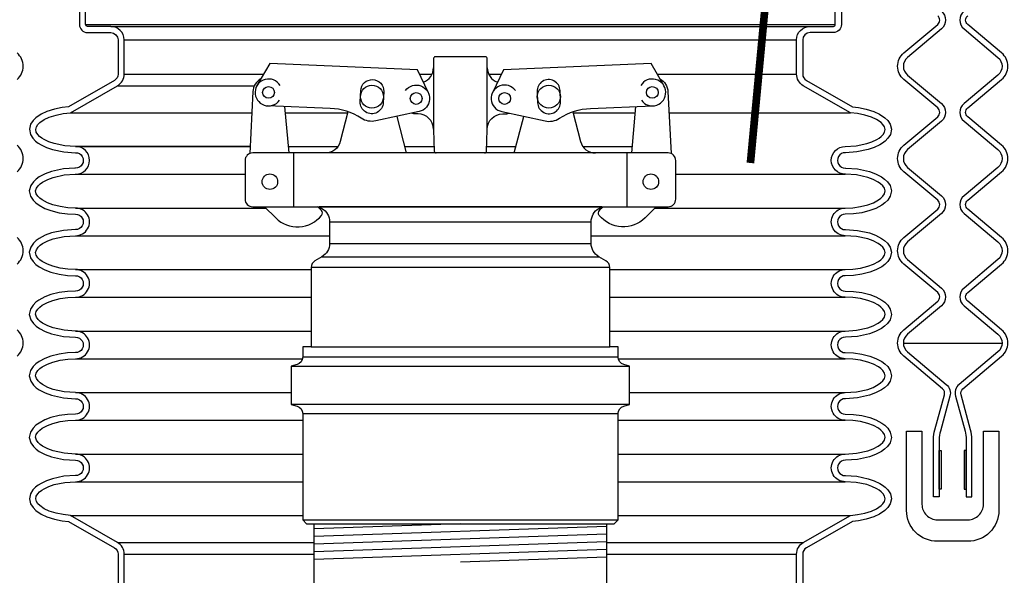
# Model space of a CAD drawing. Extents: x -169 to 6736, y -208 to 3022.
# Tile 569 of 656: x 6158 to 6174, y 971 to 980. Entities that reach past the tile are written whole.
import ezdxf

# ---------------------------------------------------------------- set-up
doc = ezdxf.new("R2010")
doc.units = 0
doc.header["$MEASUREMENT"] = 0
doc.header["$PDSIZE"] = 1
doc.layers.get('DEFPOINTS').update_dxf_attribs({"linetype": 'CONTINUOUS'})
for name, color, linetype in [('ADAPTOR', 3, 'CONTINUOUS'), ('DIM', 3, 'CONTINUOUS'), ('FILL-CAP', 1, 'CONTINUOUS'), ('FRP-SUMP', 2, 'CONTINUOUS'), ('GALV-4-PIPE', 4, 'CONTINUOUS'), ('MULTI-PORT-MANHOLE', 2, 'CONTINUOUS'), ('MULTI-PORT-SHROUD', 1, 'CONTINUOUS'), ('MULTI-PORT-SPILL-BUCKET', 1, 'CONTINUOUS'), ('MULTI-PORT-SPILL-BUCKET-SHROUD', 1, 'CONTINUOUS')]:
    doc.layers.add(name, color=color, linetype=linetype)
doc.styles.add('SIMPLEX', font='simplex')
doc.dimstyles.new('DIM64', dxfattribs={"dimscale": 64, "dimtxt": 0.09375, "dimasz": 0.09375, "dimexe": 0.0625, "dimexo": 0.0625, "dimgap": 0.046875, "dimtad": 1, "dimdec": 4, "dimzin": 3, "dimdsep": 46, "dimlunit": 4, "dimtxsty": 'SIMPLEX', "dimcen": 0, "dimclrd": 256, "dimclre": 256, "dimclrt": 256, "dimadec": 0, "dimazin": 0, "dimtfac": 1, "dimtdec": 4, "dimtmove": 0, "dimatfit": 3, "dimfxl": 1, "dimfrac": 2, "dimtolj": 1, "dimtzin": 0, "dimarcsym": 0})

# ---------------------------------------------------------------- blocks, each defined once
blk = doc.blocks.new('*D61')
at = {"layer": 'DEFPOINTS', "color": 0, "transparency": 16777216}
for p in [(6443.911, 978.296), (5827.154, 978.015), (5827.154, 700.523)]:
    blk.add_point(p, dxfattribs=at)
at = {"layer": 'DIM', "lineweight": -2, "transparency": 16777216}
for p, q in [((6443.911, 974.296), (6443.911, 696.523)), ((5827.154, 974.015), (5827.154, 696.523)), ((6437.911, 700.523), (5833.154, 700.523))]:
    blk.add_line(p, q, dxfattribs=at)
at = {"layer": 'DIM', "transparency": 16777216}
for points in [[(5833.154, 701.523), (5833.154, 699.523), (5827.154, 700.523)], [(6437.911, 701.523), (6437.911, 699.523), (6443.911, 700.523)]]:
    blk.add_solid(points, dxfattribs=at)
at = {"layer": 'DIM', "transparency": 16777216, "insert": (6135.532, 708.095), "char_height": 6, "attachment_point": 5, "style": 'SIMPLEX'}
blk.add_mtext('\\A1;51\'-4 3/4" (F.V. TANK SLAB)', dxfattribs=at)

msp = doc.modelspace()

# ---------------------------------------------------------------- linework, layer by layer
at = {"layer": 'ADAPTOR', "color": 7}
for p, q in [((6163.03539, 976.74487), (6167.28539, 976.74487)), ((6163.03539, 976.393), (6167.28593, 976.393)), ((6162.90979, 976.17677), (6167.41099, 976.17677)), ((6167.58668, 976.00217), (6162.73411, 976.00217)), ((6162.73411, 974.71031), (6167.58667, 974.71031)), ((6167.72289, 974.54418), (6162.59736, 974.54418)), ((6162.41039, 974.39781), (6167.91039, 974.39781)), ((6167.91039, 973.77281), (6162.41039, 973.77281)), ((6167.72343, 973.62231), (6162.59789, 973.62231)), ((6162.598, 971.89761), (6167.723, 971.89761))]:
    msp.add_line(p, q, dxfattribs=at)
at = {"layer": 'ADAPTOR', "linetype": 'Continuous'}
msp.add_lwpolyline([(6167.45769, 976.98881), (6162.86309, 976.98881), (6162.9108, 976.96114, -0.26744182), (6163.03539, 976.74487), (6163.03539, 976.39263, -0.26792575), (6162.91041, 976.17613), (6162.7966, 976.11041, 0.26792575), (6162.73411, 976.00217), (6162.73411, 974.71031), (6162.59789, 974.71031), (6162.59789, 974.54413, -0.33900864), (6162.50544, 974.42344), (6162.41039, 974.39781), (6162.41039, 973.77281), (6162.50544, 973.74718, -0.33899174), (6162.59789, 973.6265), (6162.598, 971.89761), (6162.6605, 971.83511), (6167.66029, 971.83511), (6167.72279, 971.89761), (6167.72289, 973.6265, -0.33899174), (6167.81535, 973.74718), (6167.91039, 973.77281), (6167.91039, 974.39781), (6167.81535, 974.42344, -0.33900864), (6167.72289, 974.54413), (6167.72289, 974.71031), (6167.58667, 974.71031), (6167.58667, 976.00217, 0.26792575), (6167.52418, 976.11041), (6167.41037, 976.17613, -0.26792575), (6167.28539, 976.39263), (6167.28539, 976.74487, -0.26744182), (6167.40998, 976.96114), (6167.45769, 976.98881)], format="xyb", dxfattribs=at)
at = {"layer": 'FILL-CAP', "linetype": 'Continuous'}
for p, q in [((6162.37534, 977.86381), (6162.30946, 978.61793)), ((6167.94545, 977.86381), (6168.01133, 978.61793)), ((6164.72289, 978.24931), (6164.72289, 978.23881))]:
    msp.add_line(p, q, dxfattribs=at)
at = {"layer": 'FILL-CAP', "color": 2, "linetype": 'Continuous'}
for p, q in [((6164.28493, 977.86457), (6164.1322, 978.45874)), ((6166.03586, 977.86457), (6166.18859, 978.45874)), ((6162.45289, 976.98881), (6162.45289, 977.86381)), ((6167.86789, 976.98881), (6167.86789, 977.86381))]:
    msp.add_line(p, q, dxfattribs=at)
at = {"layer": 'FILL-CAP', "linetype": 'Continuous'}
for points in [[(6165.55462, 977.86381, 0.40402622), (6165.58585, 977.89397), (6165.59789, 978.23881), (6165.59789, 978.24931), (6165.59789, 979.39506, 0.41421356), (6165.56664, 979.42631), (6164.75414, 979.42631, 0.41421356), (6164.72289, 979.39506), (6164.72289, 978.23881), (6164.73494, 977.89397, 0.40402622), (6164.76617, 977.86381)], [(6161.91864, 979.06988, 0.2587825), (6161.78862, 978.86016), (6161.73767, 977.85434)], [(6168.40214, 979.06988, -0.2587825), (6168.53216, 978.86016), (6168.58311, 977.85434)], [(6164.26627, 978.87964, -1.44499019), (6164.48797, 978.53552), (6163.78555, 978.38393, -0.19970767), (6163.54982, 978.42723, 0.13452379), (6163.04624, 978.58769), (6162.03362, 978.62926)], [(6166.05452, 978.87964, 1.44499019), (6165.83282, 978.53552), (6166.53523, 978.38393, 0.19970767), (6166.77096, 978.42723, -0.13452379), (6167.27455, 978.58769), (6168.28717, 978.62926)]]:
    msp.add_lwpolyline(points, format="xyb", dxfattribs=at)
for points in [[(6164.63931, 978.84341), (6164.46104, 979.2177), (6162.06181, 979.31618), (6161.85347, 978.95775)], [(6168.46732, 978.95775), (6168.25897, 979.31618), (6165.85974, 979.2177), (6165.68147, 978.84341)]]:
    msp.add_lwpolyline(points, dxfattribs=at)
for points in [[(6163.53977, 978.87645, -1), (6163.91446, 978.86107), (6163.90708, 978.68122, -1.00000015), (6163.53239, 978.6966)], [(6166.78101, 978.87645, 1), (6166.40633, 978.86107), (6166.41371, 978.68122, 1.00000015), (6166.78839, 978.6966)], [(6168.53539, 976.98881, 0.41421356), (6168.66039, 977.11381), (6168.66039, 977.73881, 0.41421356), (6168.53539, 977.86381), (6161.78539, 977.86381, 0.41421356), (6161.66039, 977.73881), (6161.66039, 977.11381, 0.41421356), (6161.78539, 976.98881)]]:
    msp.add_lwpolyline(points, format="xyb", close=True, dxfattribs=at)
at = {"layer": 'FILL-CAP', "color": 2, "linetype": 'Continuous'}
for points in [[(6163.33277, 978.53337), (6163.20893, 978.05157, -0.34229985), (6162.9668, 977.86381)], [(6164.72289, 978.24931, 0.41421356), (6164.47289, 978.49931), (6164.44189, 978.49931, -0.08282474), (6164.36963, 978.50998)], [(6165.59789, 978.24931, -0.41421356), (6165.84789, 978.49931), (6165.87889, 978.49931, 0.08282474), (6165.95115, 978.50998)], [(6166.98801, 978.53337), (6167.11186, 978.05157, 0.34229985), (6167.35399, 977.86381)], [(6161.97756, 976.98881), (6162.16042, 976.80669, 0.44640039), (6162.90369, 976.84861, 0.36107386), (6162.90223, 976.92845, 0.04329968), (6162.84036, 976.98881)], [(6168.34322, 976.98881), (6168.16037, 976.80669, -0.44640039), (6167.4171, 976.84861, -0.36107386), (6167.41855, 976.92845, -0.04329968), (6167.48043, 976.98881)]]:
    msp.add_lwpolyline(points, format="xyb", dxfattribs=at)
at = {"layer": 'FILL-CAP', "color": 1, "linetype": 'Continuous'}
for centre, radius in [((6162.04259, 978.84782), 0.0955), ((6163.72343, 978.77883), 0.1875), ((6166.59736, 978.77883), 0.1875), ((6168.2782, 978.84782), 0.0955), ((6164.44189, 978.74931), 0.0955), ((6165.87889, 978.74931), 0.096), ((6162.06489, 977.39581), 0.126), ((6168.25589, 977.39581), 0.126)]:
    msp.add_circle(centre, radius, dxfattribs=at)
at = {"layer": 'FILL-CAP', "color": 2, "linetype": 'Continuous'}
for centre, start, end in [((6164.47289, 979.24931), 289.892293, 0), ((6165.84789, 979.24931), 180, 250.107707)]:
    msp.add_arc(centre, 0.25, start, end, dxfattribs=at)
at = {"layer": 'FILL-CAP', "linetype": 'Continuous'}
for centre, start, end in [((6162.04266, 978.84782), 31.207476, 324.090131), ((6168.27812, 978.84782), 215.909869, 148.792524)]:
    msp.add_arc(centre, 0.2188, start, end, dxfattribs=at)
at = {"layer": 'FRP-SUMP'}
msp.add_lwpolyline([(6172.66039, 973.34109), (6172.66039, 972.15031, 0.41588828), (6172.91182, 971.90032, -0.00101043), (6173.16039, 971.90124, -0.00101043), (6173.40896, 971.90032, 0.41588828), (6173.66039, 972.15031), (6173.66039, 973.34109), (6173.91012, 973.34109), (6173.91012, 972.05054, -0.41546764), (6173.40798, 971.55055, 0.00103576), (6173.16039, 971.55109, 0.00103576), (6172.9128, 971.55055, -0.41546764), (6172.41067, 972.05054), (6172.41067, 973.34109)], format="xyb", close=True, dxfattribs=at)
at = {"layer": 'GALV-4-PIPE', "color": 7}
for p, q in [((6165.16039, 971.83511), (6162.78539, 971.75511)), ((6167.53539, 971.79003), (6162.78539, 971.63004)), ((6167.53539, 971.66496), (6162.78539, 971.50497)), ((6167.53539, 971.53989), (6162.78539, 971.3799)), ((6167.53539, 971.41482), (6162.78539, 971.25483)), ((6167.53539, 971.28975), (6165.16039, 971.20975))]:
    msp.add_line(p, q, dxfattribs=at)
at = {"layer": 'GALV-4-PIPE', "linetype": 'Continuous'}
msp.add_lwpolyline([(6162.78539, 969.48473), (6162.78539, 971.83511), (6167.53539, 971.83511), (6167.53539, 969.48473, -0.41421356), (6167.48852, 969.43786), (6162.83227, 969.43786, -0.41421356)], format="xyb", close=True, dxfattribs=at)
at = {"layer": 'MULTI-PORT-MANHOLE', "color": 7, "linetype": 'Continuous'}
msp.add_line((6173.96224, 974.76471), (6172.35855, 974.76471), dxfattribs=at)
at = {"layer": 'MULTI-PORT-SHROUD', "color": 1, "linetype": 'Continuous'}
for points in [[(6172.97678, 980.16718, -0.46630905), (6172.97678, 979.87992), (6172.42532, 979.41718, 0.46630905), (6172.42532, 979.12992), (6172.97678, 978.66718, -0.46630905), (6172.97678, 978.37992), (6172.42532, 977.91718, 0.46630905), (6172.42532, 977.62992), (6172.97678, 977.16718, -0.46630905), (6172.97678, 976.87992), (6172.42532, 976.41718, 0.46630905), (6172.42532, 976.12992), (6172.97678, 975.66718, -0.46630905), (6172.97678, 975.37992), (6172.42532, 974.91718, 0.46630785), (6172.42532, 974.62992), (6173.05578, 974.10089, -0.29327778), (6173.11604, 973.90753), (6172.95955, 973.33865)], [(6173.344, 980.16718, 0.46630905), (6173.344, 979.87992), (6173.89547, 979.41718, -0.46630905), (6173.89547, 979.12992), (6173.344, 978.66718, 0.46630905), (6173.344, 978.37992), (6173.89547, 977.91718, -0.46630905), (6173.89547, 977.62992), (6173.344, 977.16718, 0.46630905), (6173.344, 976.87992), (6173.89547, 976.41718, -0.46630905), (6173.89547, 976.12992), (6173.344, 975.66718, 0.46630905), (6173.344, 975.37992), (6173.89547, 974.91718, -0.46630785), (6173.89547, 974.62992), (6173.26501, 974.10089, 0.29327778), (6173.20474, 973.90753), (6173.36123, 973.33865)], [(6172.95955, 973.33865, 0.06721269), (6172.94164, 973.20603), (6172.94164, 972.27355), (6172.84789, 972.27355), (6172.84789, 973.20603, -0.06721269), (6172.86916, 973.36351), (6173.02565, 973.9324, 0.29327737), (6172.99552, 974.02908), (6172.36506, 974.5581, -0.46630694), (6172.36506, 974.989), (6172.91652, 975.45173, 0.46630723), (6172.91652, 975.59537), (6172.36506, 976.0581, -0.46630723), (6172.36506, 976.489), (6172.91652, 976.95173, 0.46630723), (6172.91652, 977.09537), (6172.36506, 977.5581, -0.46630723), (6172.36506, 977.989), (6172.91652, 978.45173, 0.46630723), (6172.91652, 978.59537), (6172.36506, 979.0581, -0.46630723), (6172.36506, 979.489), (6172.91652, 979.95173, 0.46630723), (6172.91652, 980.09537)], [(6173.36123, 973.33865, -0.06721269), (6173.37914, 973.20603), (6173.37914, 972.27355), (6173.47289, 972.27355), (6173.47289, 973.20603, 0.06721269), (6173.45163, 973.36351), (6173.29514, 973.9324, -0.29327737), (6173.32527, 974.02908), (6173.95573, 974.5581, 0.46630694), (6173.95573, 974.989), (6173.40427, 975.45173, -0.46630723), (6173.40427, 975.59537), (6173.95573, 976.0581, 0.46630723), (6173.95573, 976.489), (6173.40427, 976.95173, -0.46630723), (6173.40427, 977.09537), (6173.95573, 977.5581, 0.46630723), (6173.95573, 977.989), (6173.40427, 978.45173, -0.46630723), (6173.40427, 978.59537), (6173.95573, 979.0581, 0.46630723), (6173.95573, 979.489), (6173.40427, 979.95173, -0.46630723), (6173.40427, 980.09537)], [(6157.95573, 979.0581, 0.46630723), (6157.95573, 979.489)], [(6157.95573, 977.5581, 0.46630723), (6157.95573, 977.989)], [(6157.95573, 976.0581, 0.46630723), (6157.95573, 976.489)], [(6157.95573, 974.5581, 0.46630694), (6157.95573, 974.989)]]:
    msp.add_lwpolyline(points, format="xyb", dxfattribs=at)
at = {"layer": 'MULTI-PORT-SHROUD', "color": 7, "linetype": 'Continuous'}
for points in [[(6172.94164, 972.39855), (6172.94164, 973.02355), (6172.97164, 973.02355), (6172.97164, 972.39855)], [(6173.37914, 972.39855), (6173.37914, 973.02355), (6173.34914, 973.02355), (6173.34914, 972.39855)]]:
    msp.add_lwpolyline(points, close=True, dxfattribs=at)
at = {"layer": 'MULTI-PORT-SPILL-BUCKET', "color": 7, "const_width": 0.125}
msp.add_lwpolyline([(6170.19971, 981.1855), (6169.87331, 977.70075)], dxfattribs=at)
at = {"layer": 'MULTI-PORT-SPILL-BUCKET-SHROUD', "color": 7, "linetype": 'Continuous'}
for p, q in [((6159.06852, 979.95254), (6171.25227, 979.95254)), ((6159.47914, 979.92129), (6170.84164, 979.92129)), ((6159.69789, 979.70254), (6170.62289, 979.70254)), ((6159.69789, 979.1454), (6161.96255, 979.1454)), ((6164.49548, 979.1454), (6164.70028, 979.1454)), ((6165.62051, 979.1454), (6165.82531, 979.1454)), ((6168.35824, 979.1454), (6170.62289, 979.1454)), ((6159.58811, 978.95572), (6161.81235, 978.95572)), ((6158.82179, 978.5155), (6161.77116, 978.5155)), ((6162.31841, 978.5155), (6163.32818, 978.5155)), ((6166.9926, 978.5155), (6168.00238, 978.5155)), ((6168.54962, 978.5155), (6171.499, 978.5155)), ((6158.90793, 977.96816), (6161.74344, 977.96816)), ((6161.74344, 977.96816), (6158.90793, 977.96816)), ((6162.36622, 977.96816), (6163.16999, 977.96816)), ((6164.2583, 977.96816), (6164.73234, 977.96816)), ((6165.58844, 977.96816), (6166.06249, 977.96816)), ((6167.15079, 977.96816), (6167.95456, 977.96816)), ((6158.90793, 977.51816), (6161.66039, 977.51816)), ((6168.66039, 977.51816), (6171.41285, 977.51816)), ((6158.90792, 976.96816), (6161.99829, 976.96816)), ((6162.864, 976.96816), (6162.8987, 976.96816)), ((6167.42209, 976.96816), (6167.45679, 976.96816)), ((6168.32249, 976.96816), (6171.41286, 976.96816)), ((6158.90792, 976.51816), (6163.03539, 976.51816)), ((6167.28539, 976.51816), (6171.41286, 976.51816)), ((6158.90792, 975.96816), (6162.73411, 975.96816)), ((6167.58667, 975.96816), (6171.41287, 975.96816)), ((6158.90792, 975.51816), (6162.73411, 975.51816)), ((6167.58667, 975.51816), (6171.41287, 975.51816)), ((6158.90792, 974.96816), (6162.73411, 974.96816)), ((6167.58667, 974.96816), (6171.41287, 974.96816)), ((6158.90792, 974.51816), (6162.59517, 974.51816)), ((6167.72562, 974.51816), (6171.41287, 974.51816)), ((6158.90792, 973.96816), (6162.41039, 973.96816)), ((6167.91039, 973.96816), (6171.41286, 973.96816)), ((6158.90792, 973.51816), (6162.5979, 973.51816)), ((6167.72289, 973.51816), (6171.41286, 973.51816)), ((6158.90793, 972.96816), (6162.59793, 972.96816)), ((6167.72285, 972.96816), (6171.41285, 972.96816)), ((6158.90793, 972.51816), (6162.59796, 972.51816)), ((6167.72283, 972.51816), (6171.41285, 972.51816)), ((6158.82179, 971.97082), (6162.59799, 971.97082)), ((6167.72279, 971.97082), (6171.499, 971.97082)), ((6159.58811, 971.5306), (6162.78539, 971.5306)), ((6167.53539, 971.5306), (6170.73268, 971.5306)), ((6159.69789, 971.34092), (6162.78539, 971.34092)), ((6167.53539, 971.34092), (6170.62289, 971.34092))]:
    msp.add_line(p, q, dxfattribs=at)
at = {"layer": 'MULTI-PORT-SPILL-BUCKET-SHROUD', "color": 1, "linetype": 'Continuous'}
for points in [[(6158.96852, 980.23422), (6158.96852, 979.95254, 0.41421356), (6159.09977, 979.82129), (6159.47914, 979.82129, -0.41421356), (6159.59789, 979.70254), (6159.59789, 979.1454, -0.26853007), (6159.53829, 979.04244), (6158.79038, 978.61279), (6158.68987, 978.60239), (6158.56492, 978.57718), (6158.44193, 978.53719), (6158.34873, 978.49371), (6158.26185, 978.4341), (6158.21658, 978.38952), (6158.1765, 978.32961), (6158.1564, 978.24819), (6158.1727, 978.16474), (6158.21214, 978.10205), (6158.25566, 978.05777), (6158.30015, 978.02327), (6158.347, 977.99407), (6158.437, 977.95102), (6158.53212, 977.91844), (6158.71813, 977.87986), (6158.90526, 977.86813, -1.02213573), (6158.90513, 977.61819), (6158.89543, 977.61756), (6158.70825, 977.60527), (6158.51347, 977.56234), (6158.41283, 977.5252), (6158.31796, 977.47496), (6158.26867, 977.43961), (6158.22222, 977.39581), (6158.17891, 977.33458), (6158.1549, 977.24869), (6158.17454, 977.16069), (6158.217, 977.09644), (6158.26343, 977.05096), (6158.31276, 977.0147), (6158.40766, 976.96334), (6158.50734, 976.92597), (6158.63936, 976.8926), (6158.77338, 976.8739), (6158.90608, 976.86815, -1.01877101), (6158.90512, 976.61819), (6158.70824, 976.60527), (6158.51347, 976.56234), (6158.41283, 976.5252), (6158.31796, 976.47496), (6158.26866, 976.43961), (6158.22221, 976.39581), (6158.1789, 976.33458), (6158.1549, 976.24868), (6158.17453, 976.16069), (6158.21699, 976.09644), (6158.26342, 976.05096), (6158.31276, 976.0147), (6158.40765, 975.96334), (6158.50734, 975.92597), (6158.63935, 975.8926), (6158.77337, 975.8739), (6158.90607, 975.86815, -1.01490594), (6158.90607, 975.61818), (6158.77333, 975.61242), (6158.63926, 975.5937), (6158.5072, 975.56031), (6158.40748, 975.5229), (6158.31256, 975.47149), (6158.26321, 975.43519), (6158.21676, 975.38963), (6158.17435, 975.32523), (6158.15491, 975.23714), (6158.17912, 975.15133), (6158.22249, 975.09021), (6158.26896, 975.04647), (6158.31827, 975.01116), (6158.41318, 974.96097), (6158.51386, 974.92387), (6158.70869, 974.88099), (6158.90513, 974.86813, -1.01873998), (6158.90607, 974.61818), (6158.77337, 974.61243), (6158.63935, 974.59372), (6158.50734, 974.56035), (6158.40765, 974.52298), (6158.31276, 974.47162), (6158.26342, 974.43537), (6158.21699, 974.38988), (6158.17453, 974.32563), (6158.1549, 974.23764), (6158.1789, 974.15175), (6158.22221, 974.09052), (6158.26866, 974.04671), (6158.31796, 974.01137), (6158.41283, 973.96113), (6158.51347, 973.92399), (6158.70824, 973.88105), (6158.90512, 973.86813, -1.01877171), (6158.90608, 973.61818), (6158.77338, 973.61243), (6158.63936, 973.59372), (6158.50734, 973.56035), (6158.40766, 973.52298), (6158.31276, 973.47162), (6158.26343, 973.43537), (6158.217, 973.38988), (6158.17454, 973.32563), (6158.1549, 973.23764), (6158.17891, 973.15175), (6158.22222, 973.09052), (6158.26867, 973.04671), (6158.31796, 973.01137), (6158.41283, 972.96113), (6158.51347, 972.92399), (6158.70825, 972.88105), (6158.90513, 972.86813, -1.0221364), (6158.90526, 972.61819), (6158.71813, 972.60647), (6158.53212, 972.56788), (6158.437, 972.53531), (6158.347, 972.49225), (6158.30015, 972.46306), (6158.25566, 972.42856), (6158.21214, 972.38428), (6158.1727, 972.32159), (6158.1564, 972.23814), (6158.1765, 972.15672), (6158.21658, 972.09681), (6158.26185, 972.05222), (6158.34873, 971.99262), (6158.44193, 971.94913), (6158.56492, 971.90914), (6158.68987, 971.88394), (6158.79038, 971.87354), (6159.53829, 971.44389, -0.26853007), (6159.59789, 971.34092), (6159.59789, 970.78379, -0.41421356)], [(6159.69789, 970.78379), (6159.69789, 971.34092, 0.26853007), (6159.58811, 971.5306), (6158.82179, 971.97082), (6158.70494, 971.98291), (6158.59035, 972.00603), (6158.47867, 972.04234), (6158.39849, 972.07975), (6158.32571, 972.12968), (6158.29402, 972.16089), (6158.26938, 972.19773), (6158.25878, 972.24065), (6158.26727, 972.28412), (6158.29103, 972.32188), (6158.32227, 972.35366), (6158.35738, 972.3809), (6158.39516, 972.40444), (6158.4749, 972.44259), (6158.55858, 972.47124), (6158.73148, 972.50711), (6158.90793, 972.51816, 1.00000067), (6158.90793, 972.96816), (6158.72237, 972.98034), (6158.54168, 973.02017), (6158.45373, 973.05263), (6158.37074, 973.09658), (6158.33239, 973.12407), (6158.2981, 973.15642), (6158.27056, 973.19535), (6158.25797, 973.24037), (6158.26813, 973.28587), (6158.29457, 973.32589), (6158.32835, 973.35898), (6158.36642, 973.38696), (6158.44921, 973.43176), (6158.53724, 973.46477), (6158.65858, 973.49544), (6158.78248, 973.51273), (6158.90792, 973.51816, 1.00000067), (6158.90792, 973.96816), (6158.72236, 973.98034), (6158.54167, 974.02017), (6158.45372, 974.05263), (6158.37073, 974.09658), (6158.33239, 974.12407), (6158.29809, 974.15642), (6158.27055, 974.19535), (6158.25797, 974.24037), (6158.26812, 974.28587), (6158.29456, 974.32589), (6158.32834, 974.35898), (6158.36642, 974.38696), (6158.4492, 974.43176), (6158.53723, 974.46477), (6158.65857, 974.49544), (6158.78247, 974.51273), (6158.90792, 974.51816, 1.00000016), (6158.90792, 974.96816), (6158.72278, 974.98028), (6158.54203, 975.02006), (6158.45403, 975.05249), (6158.37099, 975.0964), (6158.33262, 975.12388), (6158.29828, 975.1562), (6158.27067, 975.19511), (6158.25798, 975.24011), (6158.26802, 975.28565), (6158.29441, 975.32571), (6158.32818, 975.35884), (6158.36626, 975.38685), (6158.44905, 975.43169), (6158.53711, 975.46473), (6158.65849, 975.49542), (6158.78243, 975.51272), (6158.90792, 975.51816, 1.00000017), (6158.90792, 975.96816), (6158.78247, 975.9736), (6158.65857, 975.99089), (6158.53723, 976.02156), (6158.4492, 976.05456), (6158.36642, 976.09936), (6158.32834, 976.12735), (6158.29456, 976.16044), (6158.26812, 976.20045), (6158.25797, 976.24596), (6158.27055, 976.29097), (6158.29809, 976.32991), (6158.33239, 976.36226), (6158.37073, 976.38975), (6158.45372, 976.43369), (6158.54167, 976.46615), (6158.72236, 976.50599), (6158.90792, 976.51816, 1.00000017), (6158.90792, 976.96816), (6158.78248, 976.9736), (6158.65858, 976.99089), (6158.53724, 977.02156), (6158.44921, 977.05456), (6158.36643, 977.09936), (6158.32835, 977.12735), (6158.29457, 977.16044), (6158.26813, 977.20045), (6158.25797, 977.24596), (6158.27056, 977.29097), (6158.2981, 977.32991), (6158.33239, 977.36226), (6158.37074, 977.38975), (6158.45373, 977.43369), (6158.54168, 977.46615), (6158.72237, 977.50599), (6158.90198, 977.51777), (6158.90793, 977.51816, 1), (6158.90793, 977.96816), (6158.73148, 977.97922), (6158.55858, 978.01508), (6158.4749, 978.04374), (6158.39516, 978.08188), (6158.35738, 978.10543), (6158.32227, 978.13266), (6158.29103, 978.16444), (6158.26727, 978.20221), (6158.25878, 978.24568), (6158.26938, 978.2886), (6158.29402, 978.32543), (6158.32571, 978.35664), (6158.39849, 978.40658), (6158.47867, 978.44398), (6158.59035, 978.48029), (6158.70494, 978.50341), (6158.82179, 978.5155), (6159.58811, 978.95572, 0.26853007), (6159.69789, 979.1454), (6159.69789, 979.70254, 0.41421356), (6159.47914, 979.92129), (6159.09977, 979.92129, -0.41421356), (6159.06852, 979.95254), (6159.06852, 980.22754, -0.33495079)]]:
    msp.add_lwpolyline(points, format="xyb", dxfattribs=at)
at = {"layer": 'MULTI-PORT-SPILL-BUCKET-SHROUD', "linetype": 'Continuous'}
for points in [[(6170.62289, 970.78379), (6170.62289, 971.34092, -0.26853007), (6170.73268, 971.5306), (6171.499, 971.97082), (6171.61585, 971.98291), (6171.73043, 972.00603), (6171.84212, 972.04234), (6171.92229, 972.07975), (6171.99507, 972.12968), (6172.02677, 972.16089), (6172.05141, 972.19773), (6172.062, 972.24065), (6172.05351, 972.28412), (6172.02975, 972.32188), (6171.99852, 972.35366), (6171.9634, 972.3809), (6171.92562, 972.40444), (6171.84588, 972.44259), (6171.7622, 972.47124), (6171.58931, 972.50711), (6171.41285, 972.51816, -1.00000067), (6171.41285, 972.96816), (6171.59842, 972.98034), (6171.77911, 973.02017), (6171.86706, 973.05263), (6171.95005, 973.09658), (6171.98839, 973.12407), (6172.02269, 973.15642), (6172.05023, 973.19535), (6172.06281, 973.24037), (6172.05266, 973.28587), (6172.02622, 973.32589), (6171.99244, 973.35898), (6171.95436, 973.38696), (6171.87158, 973.43176), (6171.78355, 973.46477), (6171.6622, 973.49544), (6171.53831, 973.51273), (6171.41286, 973.51816, -1.00000067), (6171.41286, 973.96816), (6171.59842, 973.98034), (6171.77911, 974.02017), (6171.86707, 974.05263), (6171.95006, 974.09658), (6171.9884, 974.12407), (6172.0227, 974.15642), (6172.05024, 974.19535), (6172.06282, 974.24037), (6172.05266, 974.28587), (6172.02623, 974.32589), (6171.99244, 974.35898), (6171.95437, 974.38696), (6171.87159, 974.43176), (6171.78355, 974.46477), (6171.66221, 974.49544), (6171.53832, 974.51273), (6171.41287, 974.51816, -1.00000016), (6171.41287, 974.96816), (6171.598, 974.98028), (6171.77876, 975.02006), (6171.86676, 975.05249), (6171.94979, 975.0964), (6171.98817, 975.12388), (6172.02251, 975.1562), (6172.05012, 975.19511), (6172.06281, 975.24011), (6172.05276, 975.28565), (6172.02637, 975.32571), (6171.99261, 975.35884), (6171.95453, 975.38685), (6171.87174, 975.43169), (6171.78368, 975.46473), (6171.6623, 975.49542), (6171.53836, 975.51272), (6171.41287, 975.51816, -1.00000017), (6171.41287, 975.96816), (6171.53831, 975.9736), (6171.66221, 975.99089), (6171.78355, 976.02156), (6171.87159, 976.05456), (6171.95437, 976.09936), (6171.99244, 976.12735), (6172.02623, 976.16044), (6172.05266, 976.20045), (6172.06282, 976.24596), (6172.05024, 976.29097), (6172.0227, 976.32991), (6171.9884, 976.36226), (6171.95006, 976.38975), (6171.86707, 976.43369), (6171.77911, 976.46615), (6171.59842, 976.50599), (6171.41286, 976.51816, -1.00000017), (6171.41286, 976.96816), (6171.53831, 976.9736), (6171.6622, 976.99089), (6171.78355, 977.02156), (6171.87158, 977.05456), (6171.95436, 977.09936), (6171.99244, 977.12735), (6172.02622, 977.16044), (6172.05266, 977.20045), (6172.06281, 977.24596), (6172.05023, 977.29097), (6172.02269, 977.32991), (6171.98839, 977.36226), (6171.95005, 977.38975), (6171.86706, 977.43369), (6171.77911, 977.46615), (6171.59842, 977.50599), (6171.4188, 977.51777), (6171.41285, 977.51816, -1), (6171.41285, 977.96816), (6171.58931, 977.97922), (6171.7622, 978.01508), (6171.84588, 978.04374), (6171.92562, 978.08188), (6171.9634, 978.10543), (6171.99852, 978.13266), (6172.02975, 978.16444), (6172.05351, 978.20221), (6172.062, 978.24568), (6172.05141, 978.2886), (6172.02677, 978.32543), (6171.99507, 978.35664), (6171.92229, 978.40658), (6171.84212, 978.44398), (6171.73043, 978.48029), (6171.61585, 978.50341), (6171.499, 978.5155), (6170.73268, 978.95572, -0.26853007), (6170.62289, 979.1454), (6170.62289, 979.70254, -0.41421356), (6170.84164, 979.92129), (6171.22102, 979.92129, 0.41421356), (6171.25227, 979.95254), (6171.25227, 980.22754, 0.33495079)], [(6171.35227, 980.23422), (6171.35227, 979.95254, -0.41421356), (6171.22102, 979.82129), (6170.84164, 979.82129, 0.41421356), (6170.72289, 979.70254), (6170.72289, 979.1454, 0.26853007), (6170.78249, 979.04244), (6171.5304, 978.61279), (6171.63092, 978.60239), (6171.75587, 978.57718), (6171.87885, 978.53719), (6171.97206, 978.49371), (6172.05894, 978.4341), (6172.10421, 978.38952), (6172.14429, 978.32961), (6172.16438, 978.24819), (6172.14808, 978.16474), (6172.10864, 978.10205), (6172.06512, 978.05777), (6172.02064, 978.02327), (6171.97379, 977.99407), (6171.88378, 977.95102), (6171.78866, 977.91844), (6171.60266, 977.87986), (6171.41553, 977.86813, 1.02213573), (6171.41565, 977.61819), (6171.42535, 977.61756), (6171.61254, 977.60527), (6171.80731, 977.56234), (6171.90795, 977.5252), (6172.00282, 977.47496), (6172.05212, 977.43961), (6172.09857, 977.39581), (6172.14188, 977.33458), (6172.16588, 977.24869), (6172.14625, 977.16069), (6172.10379, 977.09644), (6172.05736, 977.05096), (6172.00802, 977.0147), (6171.91313, 976.96334), (6171.81344, 976.92597), (6171.68143, 976.8926), (6171.5474, 976.8739), (6171.41471, 976.86815, 1.01877101), (6171.41566, 976.61819), (6171.61254, 976.60527), (6171.80732, 976.56234), (6171.90796, 976.5252), (6172.00283, 976.47496), (6172.05213, 976.43961), (6172.09857, 976.39581), (6172.14188, 976.33458), (6172.16589, 976.24868), (6172.14625, 976.16069), (6172.1038, 976.09644), (6172.05737, 976.05096), (6172.00803, 976.0147), (6171.91313, 975.96334), (6171.81345, 975.92597), (6171.68143, 975.8926), (6171.54741, 975.8739), (6171.41472, 975.86815, 1.01490594), (6171.41472, 975.61818), (6171.54746, 975.61242), (6171.68153, 975.5937), (6171.81359, 975.56031), (6171.91331, 975.5229), (6172.00823, 975.47149), (6172.05757, 975.43519), (6172.10402, 975.38963), (6172.14643, 975.32523), (6172.16587, 975.23714), (6172.14167, 975.15133), (6172.09829, 975.09021), (6172.05183, 975.04647), (6172.00251, 975.01116), (6171.9076, 974.96097), (6171.80693, 974.92387), (6171.6121, 974.88099), (6171.41566, 974.86813, 1.01873998), (6171.41472, 974.61818), (6171.54741, 974.61243), (6171.68143, 974.59372), (6171.81345, 974.56035), (6171.91313, 974.52298), (6172.00803, 974.47162), (6172.05737, 974.43537), (6172.1038, 974.38988), (6172.14625, 974.32563), (6172.16589, 974.23764), (6172.14188, 974.15175), (6172.09857, 974.09052), (6172.05213, 974.04671), (6172.00283, 974.01137), (6171.90796, 973.96113), (6171.80732, 973.92399), (6171.61254, 973.88105), (6171.41566, 973.86813, 1.01877171), (6171.41471, 973.61818), (6171.5474, 973.61243), (6171.68143, 973.59372), (6171.81344, 973.56035), (6171.91313, 973.52298), (6172.00802, 973.47162), (6172.05736, 973.43537), (6172.10379, 973.38988), (6172.14625, 973.32563), (6172.16588, 973.23764), (6172.14188, 973.15175), (6172.09857, 973.09052), (6172.05212, 973.04671), (6172.00282, 973.01137), (6171.90795, 972.96113), (6171.80731, 972.92399), (6171.61254, 972.88105), (6171.41565, 972.86813, 1.0221364), (6171.41553, 972.61819), (6171.60266, 972.60647), (6171.78866, 972.56788), (6171.88378, 972.53531), (6171.97379, 972.49225), (6172.02064, 972.46306), (6172.06512, 972.42856), (6172.10864, 972.38428), (6172.14808, 972.32159), (6172.16438, 972.23814), (6172.14429, 972.15672), (6172.10421, 972.09681), (6172.05894, 972.05222), (6171.97206, 971.99262), (6171.87886, 971.94913), (6171.75587, 971.90914), (6171.63091, 971.88394), (6171.5304, 971.87354), (6170.78249, 971.44389, 0.26853007), (6170.72289, 971.34092), (6170.72289, 970.78379, 0.41421356)]]:
    msp.add_lwpolyline(points, format="xyb", dxfattribs=at)

# ---------------------------------------------------------------- dimensions: what is measured, and where the dimension line sits
at = {"layer": 'DIM'}
dim = msp.add_linear_dim(base=(5827.15422, 700.52328), p1=(6443.9106, 978.29596), p2=(5827.15422, 978.01471), angle=180, text='<> (F.V. TANK SLAB)', dimstyle='DIM64', dxfattribs=at)
dim.commit()
dim.dimension.update_dxf_attribs({"geometry": '*D61', "text_midpoint": (6135.53241, 708.09471)})

doc.saveas('drawing.dxf')
